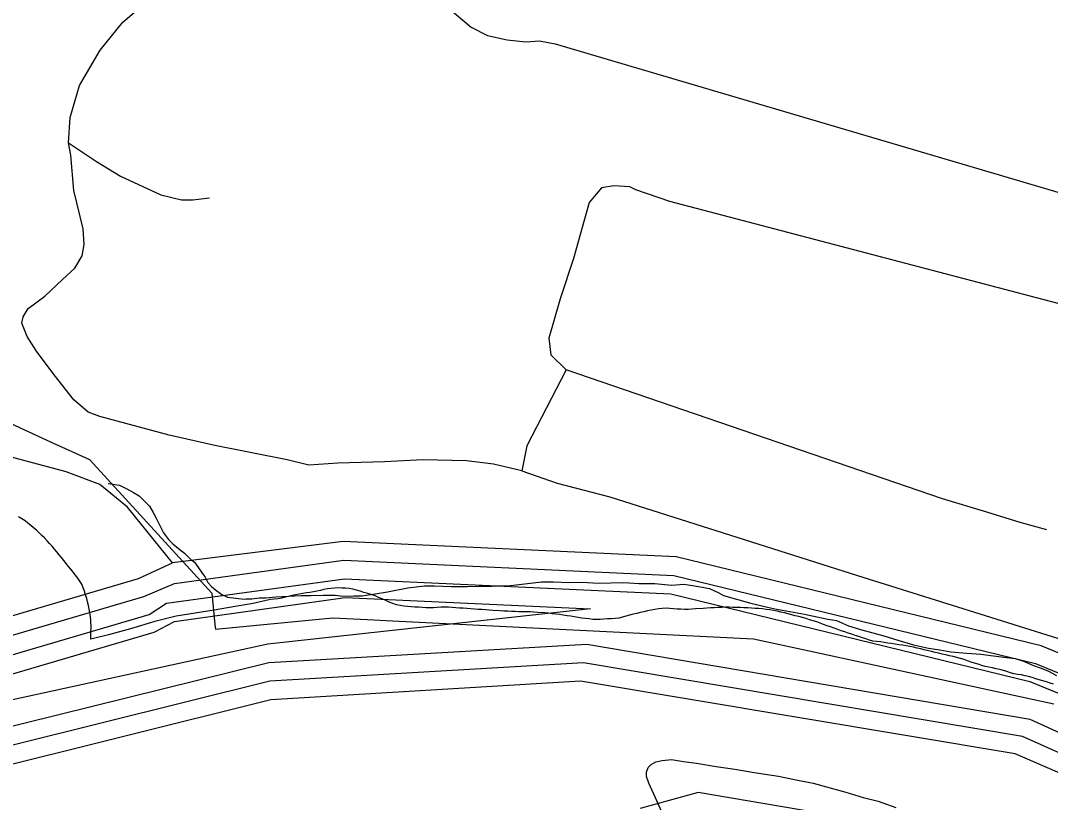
# Model space of a CAD drawing. Extents: x 2260773 to 2342389, y 552869 to 618546.
# Drawn here: x 2299462 to 2301678, y 579090 to 580773 of the extents above; entities that cross this region are included whole.
import ezdxf

# ---------------------------------------------------------------- set-up
doc = ezdxf.new("R2010")
doc.units = 0
for name, color, linetype in [('Exist Boundary Land Use Reservation Military US Department of Defense', 7, 'Continuous'), ('Exist Boundary Political City Limit New', 7, 'Continuous'), ('Exist Hydrographic Buffer Line', 7, 'Continuous'), ('Exist Hydrographic Creek Single Shore', 7, 'Continuous'), ('Exist Hydrographic Lake Shore', 7, 'Continuous'), ('Exist Hydrographic Misc Water Feature', 7, 'Continuous'), ('Exist Hydrographic River Shore', 7, 'Continuous'), ('Exist Road Non-System Type 51', 7, 'Continuous'), ('Map Preparation Boundary City Limit Buffer Line', 7, 'Continuous')]:
    doc.layers.add(name, color=color, linetype=linetype)

msp = doc.modelspace()

# ---------------------------------------------------------------- linework, layer by layer
at = {"layer": 'Exist Boundary Land Use Reservation Military US Department of Defense'}
for p, q in [((2300208.6, 579483.5), (2300262.3, 579480.8)), ((2301158.7, 579416.3), (2301685.2, 579302.1))]:
    msp.add_line(p, q, dxfattribs=at)
for points in [[(2299192.7, 580529.2), (2299345.6, 580223.2), (2299361.9, 579941.9), (2299528.3, 579865.4)], [(2299528.3, 579865.4), (2299610.5, 579827.7), (2299873.3, 579540.2), (2299880.4, 579473.2)], [(2299888.9, 579463.4), (2300134.1, 579487.2), (2300208.6, 579483.5)], [(2300262.3, 579480.8), (2301038.8, 579442.3), (2301158.7, 579416.3)], [(2299880.4, 579473.2), (2299881.5, 579462.7), (2299888.9, 579463.4)]]:
    msp.add_lwpolyline(points, dxfattribs=at)
at = {"layer": 'Exist Boundary Political City Limit New'}
for points in [[(2299612.5, 579490), (2299611.5, 579497.9), (2299610, 579505.8), (2299608.2, 579513.7), (2299606.5, 579521.4), (2299604.5, 579529.2), (2299602.2, 579536.9), (2299600, 579544.8), (2299597, 579552.1), (2299593.8, 579559.4), (2299589.5, 579566.1), (2299585.2, 579572.8), (2299580.5, 579579.2), (2299575.5, 579585.5), (2299570.5, 579591.7), (2299565.2, 579598), (2299560.2, 579604.3), (2299555.5, 579610.6), (2299550.2, 579616.8), (2299545.2, 579623), (2299540, 579629.2), (2299535, 579635.2), (2299529.8, 579641.2), (2299524.5, 579647.3), (2299519.2, 579653.2), (2299513.8, 579659.1), (2299508, 579664.8), (2299502.2, 579670.2), (2299496.2, 579675.7), (2299490.2, 579681), (2299484.2, 579686.1), (2299478, 579691.2), (2299471.8, 579696.2), (2299465, 579700.5), (2299458, 579704.8)], [(2300669.5, 579486.9), (2300661.5, 579488.1), (2300653.5, 579489.3), (2300645.8, 579490.6), (2300637.8, 579491.8), (2300629.8, 579493.1), (2300622, 579494.2), (2300614, 579495.3), (2300606, 579496.2), (2300598.2, 579497.1), (2300590.2, 579497.9), (2300574.2, 579499.1), (2300566.2, 579499.6), (2300558.2, 579500), (2300550.2, 579500.1), (2300542.2, 579500.1), (2300534.2, 579500.3), (2300526.2, 579500.6), (2300518.2, 579500.9), (2300510.2, 579501.3), (2300502.2, 579501.7), (2300494.2, 579502.1), (2300478.2, 579503.1), (2300470.2, 579503.7), (2300462.2, 579504.2), (2300454.2, 579504.9), (2300446.5, 579505.4), (2300414.5, 579507.9), (2300406.5, 579508.4), (2300398.5, 579509.1), (2300390.5, 579509.6), (2300382.5, 579510), (2300374.5, 579510.2), (2300366.5, 579510.1), (2300350.5, 579509.1), (2300342.5, 579508.9), (2300334.5, 579509.1), (2300326.5, 579509.4), (2300318.5, 579509.9), (2300310.5, 579510.4), (2300302.8, 579511.1), (2300294.8, 579511.8), (2300286.8, 579512.7), (2300278.8, 579513.9), (2300271, 579515.6), (2300263.2, 579518.1), (2300255.5, 579521.2), (2300247.8, 579524.5), (2300240, 579527.9), (2300232.5, 579531.3), (2300224.8, 579534.6), (2300216.8, 579537.3), (2300209, 579539.6), (2300201, 579541.9), (2300193, 579544.5), (2300185, 579546.9), (2300177, 579548.8), (2300169, 579550.1), (2300161, 579550.9), (2300153.2, 579551.4), (2300145.2, 579551.6), (2300137.5, 579551.4), (2300129.8, 579550.6), (2300122.2, 579549.4), (2300114.8, 579548), (2300107.2, 579546.4), (2300099.8, 579544.9), (2300092.2, 579543.4), (2300084.8, 579542.1), (2300077, 579540.9), (2300069.2, 579539.7), (2300061.8, 579538.3), (2300054, 579536.8), (2300046.5, 579535.2), (2300038.8, 579533.3), (2300031.2, 579531.5), (2300023.5, 579529.8), (2300015.8, 579528.3), (2300008, 579527.3), (2300000, 579526.4), (2299962.5, 579518.3), (2299923.5, 579511.8), (2299879, 579504.1), (2299796.8, 579491.2), (2299751.2, 579479.5), (2299698.8, 579463.8), (2299651.5, 579450.9), (2299613.5, 579441.6), (2299613.2, 579450), (2299613.5, 579458), (2299614, 579466.1), (2299613.5, 579482.1), (2299612.5, 579490)], [(2301445.2, 579409.1), (2301437.5, 579410.9), (2301429.8, 579412.8), (2301422, 579414.8), (2301406.5, 579418.5), (2301398.8, 579420.3), (2301391, 579422.1), (2301383, 579423.8), (2301375.2, 579425.4), (2301367.2, 579426.8), (2301359.5, 579428.2), (2301351.5, 579429.5), (2301343.8, 579430.8), (2301335.8, 579431.9), (2301327.8, 579433.1), (2301320, 579434.2), (2301312, 579435.4), (2301304, 579436.4), (2301296, 579437.3), (2301288.5, 579439.4), (2301280.8, 579441.8), (2301273.2, 579444.2), (2301265.5, 579446.8), (2301258, 579449.2), (2301250.5, 579451.8), (2301242.8, 579454.4), (2301235.2, 579457), (2301227.8, 579459.6), (2301220.2, 579462.2), (2301212.5, 579465), (2301205, 579467.8), (2301197.5, 579470.4), (2301190, 579473.2), (2301182.5, 579476), (2301175, 579478.6), (2301167.2, 579480.9), (2301159.8, 579483.2), (2301152, 579485.5), (2301144.2, 579487.7), (2301136.5, 579489.8), (2301129, 579491.9), (2301121.2, 579493.9), (2301113.5, 579495.9), (2301105.5, 579497.8), (2301097.8, 579499.6), (2301090, 579501.4), (2301082.2, 579502.9), (2301074.2, 579504.3), (2301066.2, 579505.5), (2301058.5, 579506.4), (2301050.5, 579507.1), (2301042.5, 579507.6), (2301034.5, 579508.1), (2301026.5, 579508.6), (2301018.5, 579508.9), (2301010.5, 579509.3), (2301002.5, 579509.6), (2300994.5, 579509.8), (2300986.5, 579509.9), (2300978.5, 579509.9), (2300970.5, 579509.7), (2300962.5, 579509.4), (2300954.5, 579509), (2300946.5, 579508.6), (2300938.5, 579508.2), (2300930.5, 579507.7), (2300914.5, 579506.4), (2300906.5, 579505.6), (2300898.8, 579505.1), (2300890.8, 579505.2), (2300882.8, 579505.6), (2300874.8, 579506.1), (2300866.8, 579506.7), (2300858.8, 579507.4), (2300850.8, 579507.8), (2300842.8, 579507.6), (2300834.8, 579506.7), (2300826.8, 579505.5), (2300819, 579504.1), (2300811.2, 579502.4), (2300803.2, 579500.5), (2300795.5, 579498.8), (2300787.8, 579496.9), (2300780, 579495.1), (2300772.2, 579493.1), (2300764.5, 579490.6), (2300757, 579488.4), (2300749, 579486.8), (2300741.2, 579485.8), (2300733.2, 579485.2), (2300725.2, 579484.8), (2300717.2, 579484.2), (2300709.2, 579483.6), (2300701.2, 579483.4), (2300693.2, 579483.9), (2300685.2, 579484.8), (2300677.2, 579485.8), (2300669.5, 579486.9)], [(2301684.8, 579344.8), (2301677, 579347), (2301669.2, 579349.3), (2301661.5, 579351.6), (2301654, 579353.9), (2301646.2, 579356.2), (2301638.5, 579358.6), (2301631, 579360.8), (2301623.2, 579362.8), (2301615.5, 579364.6), (2301607.5, 579365.6), (2301599.5, 579366.9), (2301592, 579369.1), (2301584.2, 579371.6), (2301576.8, 579373.9), (2301569, 579375.9), (2301561, 579377.7), (2301553.2, 579379.4), (2301545.5, 579381), (2301537.8, 579382.8), (2301530, 579384.9), (2301522.2, 579387.2), (2301514.8, 579389.6), (2301507, 579392.2), (2301499.5, 579394.8), (2301492, 579397.3), (2301484.2, 579399.7), (2301476.5, 579401.9), (2301468.8, 579403.8), (2301461, 579405.6), (2301453.2, 579407.4), (2301445.2, 579409.1)]]:
    msp.add_lwpolyline(points, dxfattribs=at)
at = {"layer": 'Exist Hydrographic Buffer Line'}
for points in [[(2296612.5, 578178.9), (2297360.9, 578699.9), (2297718.3, 578889), (2298320.5, 579036.3), (2298684.1, 579226.3), (2299727.2, 579533.2), (2299793.1, 579560.9), (2300157.6, 579611.6), (2300867.3, 579578.6), (2301645.5, 579388.8), (2301915.1, 579278), (2302124, 579135.4), (2302277, 578931.1), (2302463.4, 578496.9), (2302527.4, 578430.9), (2302677.5, 578176), (2303727.1, 577108.2), (2303903.9, 576918.9), (2304150.2, 576693.6), (2304426.2, 576456.1), (2304701.8, 576152.7), (2304792.4, 576024), (2304953.6, 575800.4)], [(2296621.9, 578140), (2297381.8, 578665.7), (2297732.7, 578851.4), (2298330, 578997.5), (2298699.3, 579189), (2299738.5, 579494.8), (2299776, 579518.7), (2300159.2, 579571.5), (2300861.5, 579538.8), (2301633.4, 579350.6), (2301895.8, 579242.6), (2302096, 579106.1), (2302242.4, 578911), (2302414.8, 578475.1)], [(2298714.2, 579151.8), (2299749.7, 579456.5), (2299793.2, 579479.6), (2300160.7, 579531.3), (2300688.5, 579506.8), (2299993.8, 579430.6), (2298714.2, 579151.8)], [(2302414.8, 578475.1), (2302210.6, 578878.7), (2302020.3, 579092.6), (2301634, 579268.3), (2300680.3, 579429.8), (2299996.2, 579390.7), (2298712.6, 579072.3), (2298419, 578965.6), (2298286.9, 578918), (2297491.3, 578659.1), (2297164.7, 578438.7)], [(2304581.4, 575980.1), (2304050.1, 576582.4), (2303274.6, 577333.7), (2302654.1, 577998.3), (2302595.7, 578079.2), (2302513.2, 578191.5), (2302174.9, 578860.6), (2301990.8, 579065.7), (2301618, 579231.6), (2300673.5, 579390.2), (2299998.5, 579350.7), (2298722, 579033.5), (2298432.5, 578928), (2298300, 578880.1), (2297503.4, 578621), (2297187.2, 578405.7)]]:
    msp.add_lwpolyline(points, dxfattribs=at)
at = {"layer": 'Exist Hydrographic Creek Single Shore'}
msp.add_lwpolyline([(2299789.1, 579605.8), (2299692.2, 579725.2), (2299633, 579774.2), (2299560.6, 579801.8), (2299429, 579836.5), (2299337.2, 579869.1), (2299327, 579892.6), (2299331, 579954.9), (2299331, 580050.8), (2299307.6, 580281.5), (2299283.1, 580434.7), (2299242.3, 580557.2), (2299211.7, 580615.3), (2299203.5, 580663.3), (2299202.5, 580712.3), (2299195.4, 580778.7)], dxfattribs=at)
at = {"layer": 'Exist Hydrographic Lake Shore'}
msp.add_lwpolyline([(2301427.1, 577625.9), (2301685, 577669.1), (2301867.1, 577765.1), (2302316, 577868.6), (2302305.1, 578068.3), (2302280.1, 578083.7), (2302211, 578274.5), (2301967, 578523.9), (2301816.1, 578655.6), (2301723, 578779.8), (2301580, 578859.4), (2301404.1, 578983.5), (2301245, 579055.8), (2300920, 579111.6), (2300795.1, 579077.1)], dxfattribs=at)
at = {"layer": 'Exist Hydrographic Misc Water Feature'}
for points in [[(2299650.9, 579776.6), (2299674.9, 579773), (2299690.9, 579764.9), (2299705, 579757.1), (2299717.3, 579749.6), (2299729.4, 579737.7), (2299739.3, 579727.7), (2299747.5, 579713.8), (2299754.1, 579701.9), (2299762.1, 579685.7), (2299770, 579669.9), (2299780.1, 579656.2), (2299790.1, 579646.2), (2299802.2, 579636.3), (2299814.5, 579626.7), (2299828.5, 579612.8), (2299836.5, 579606.8), (2299854.9, 579580.8), (2299859, 579574.9), (2299864.8, 579563.2), (2299873.2, 579555), (2299881.4, 579547.3), (2299895.3, 579537.5), (2299907.6, 579531.6), (2299925.5, 579529.7), (2299943.5, 579527.8), (2299947.4, 579528), (2299959.7, 579528.2), (2299975.3, 579530.3), (2299989.5, 579530.6), (2300011, 579532.6), (2300065.5, 579535.4), (2300087.3, 579535.3), (2300113.1, 579535.9), (2300139.1, 579536), (2300155.3, 579534), (2300179.3, 579534.4), (2300197.2, 579534.6), (2300225.1, 579538.9), (2300251.3, 579543.1), (2300295.2, 579551.9), (2300331.3, 579556.2), (2300352.8, 579556.2), (2300388.7, 579554.8), (2300422.7, 579555), (2300448.8, 579555.5), (2300462.9, 579555.4), (2300476.9, 579555.7), (2300488.8, 579556), (2300510.5, 579555.9), (2300583.1, 579564.9), (2300608.5, 579565.1), (2300642.7, 579563.6), (2300670.4, 579563.9), (2300704.5, 579562), (2300760.2, 579563), (2300792.2, 579561), (2300826.5, 579561.5), (2300862.8, 579557.7), (2300890.2, 579560), (2300920.4, 579554.6), (2300944.4, 579550.6), (2300964.5, 579541.1), (2300974.5, 579535.1), (2301030.7, 579519.8), (2301069.1, 579509.9), (2301088.7, 579506.2), (2301109, 579502.3), (2301149, 579495.1), (2301169.1, 579491.2), (2301195.4, 579485.3), (2301217.3, 579481.5), (2301243.3, 579469.9), (2301269.4, 579462.4), (2301295.6, 579454.7), (2301319.8, 579448.7), (2301349.6, 579439.3), (2301383.6, 579429.3), (2301415.6, 579422.1), (2301439.6, 579418.1), (2301463.6, 579414.4), (2301498, 579410.9), (2301527.8, 579409.3), (2301555.6, 579405.5), (2301583.5, 579401.7), (2301602, 579399.7), (2301620, 579394.1), (2301641.8, 579384.4), (2301658, 579378.7), (2301674, 579372.7), (2301690.6, 579362.9)], [(2300841.9, 579069.7), (2300817.2, 579123.7), (2300813.6, 579131.6), (2300809, 579145.6), (2300808.8, 579155.4), (2300812.7, 579165.4), (2300818.9, 579171.7), (2300828.7, 579177.5), (2300842.7, 579179.9), (2300862.8, 579182.2), (2300888.4, 579178.3), (2300916.7, 579174.8), (2300958.7, 579167.3), (2300998.7, 579161.7), (2301040.8, 579154.1), (2301092.6, 579146.7), (2301127.1, 579139.1), (2301167.1, 579131.5), (2301237.4, 579111.9), (2301275.3, 579100.6), (2301307.3, 579092.9), (2301345.5, 579079.4)]]:
    msp.add_lwpolyline(points, dxfattribs=at)
at = {"layer": 'Exist Hydrographic River Shore'}
for points in [[(2304986.2, 575823.8), (2304825.2, 576047), (2304733.1, 576177.8), (2304454.1, 576484.9), (2304177, 576723), (2303933, 576946.2), (2303756.1, 577136), (2302712.1, 578196.3), (2302559, 578455.9), (2302500.1, 578512.6), (2302312.1, 578951.3), (2302152.1, 579164.7), (2301934, 579313.4), (2301658, 579426.9), (2300873, 579618.3), (2300156, 579651.7), (2299789.1, 579605.8)], [(2298668.9, 579263.5), (2299715.9, 579571.6), (2299789.1, 579605.8)], [(2305665.1, 574624), (2305656.1, 574666.2), (2305226.1, 575177.1), (2305007.1, 575440.6), (2304889.2, 575563.9), (2304551, 575953.9), (2304020.2, 576555.9), (2303246.1, 577305.6), (2302623.1, 577972.8), (2302563.1, 578055.8), (2302479, 578170.5), (2302139, 578842.6), (2301961, 579038.8), (2301602, 579194.9), (2300666.9, 579350.8), (2300000.9, 579310.8), (2298731.7, 578994.6), (2298446.2, 578890.4), (2298312.9, 578842.3)]]:
    msp.add_lwpolyline(points, dxfattribs=at)
at = {"layer": 'Exist Road Non-System Type 51'}
for points in [[(2299565.5, 580509.5), (2299568.9, 580564.2), (2299588.9, 580633.3), (2299633.5, 580709.1), (2299682.5, 580769.3), (2299751.6, 580829.5), (2299807.3, 580849.6), (2299985.6, 580883), (2300090.4, 580889.7), (2300188.4, 580885.3), (2300277.6, 580860.7), (2300382.3, 580800.5), (2300431.3, 580758.2), (2300467, 580740.3), (2300509.4, 580731.4), (2300549.5, 580726.9), (2300578.4, 580729.2), (2300612.2, 580722.7), (2302180.3, 580259.9)], [(2300540.6, 579803.8), (2300479.3, 579818.3), (2300421.3, 579824.9), (2300327.7, 579827.2), (2300245.3, 579822.7), (2300145, 579820.5), (2300082.6, 579816), (2300035.8, 579827.2), (2299879.8, 579858.4), (2299781.7, 579880.7), (2299632.4, 579920.8), (2299607.9, 579929.7), (2299576.7, 579956.5), (2299534.3, 580010), (2299496.4, 580061.3), (2299476.4, 580092.5), (2299465.2, 580121.5), (2299467.5, 580134.9), (2299478.6, 580152.7), (2299514.3, 580179.5), (2299552.1, 580215.2), (2299578.9, 580239.7), (2299594.5, 580266.5), (2299598.9, 580291), (2299596.7, 580324.4), (2299576.7, 580406.9), (2299570, 580482.8), (2299565.5, 580509.5)], [(2299565.5, 580509.5), (2299625.7, 580469.4), (2299676.9, 580438.2), (2299763.9, 580398), (2299808.4, 580386.9), (2299833, 580386.9), (2299868.6, 580391.3)], [(2302180.3, 580259.9), (2302114.6, 580053.2), (2300859.3, 580383.5), (2300785.7, 580408.1), (2300773.3, 580414.6), (2300738.9, 580417), (2300712.2, 580412.5), (2300685.4, 580381.3), (2300652, 580260.9), (2300623, 580173.9), (2300598.5, 580089.2), (2300603, 580053.5), (2300635.8, 580021.3)], [(2300635.8, 580021.3), (2300551.7, 579857.3), (2300540.6, 579803.8)], [(2301670.5, 579676.7), (2301612.5, 579692.3), (2301541.2, 579714.6), (2301445.4, 579743.5), (2300635.8, 580021.3)], [(2300540.6, 579803.8), (2300616.3, 579777), (2300730, 579748), (2301262.6, 579578.5), (2301885.6, 579383.4), (2302823.8, 579099)]]:
    msp.add_lwpolyline(points, dxfattribs=at)
at = {"layer": 'Map Preparation Boundary City Limit Buffer Line'}
for points in [[(2299612.5, 579490), (2299611.5, 579497.9), (2299610, 579505.8), (2299608.2, 579513.7), (2299606.5, 579521.4), (2299604.5, 579529.2), (2299602.2, 579536.9), (2299600, 579544.8), (2299597, 579552.1), (2299593.8, 579559.4), (2299589.5, 579566.1), (2299585.2, 579572.8), (2299580.5, 579579.2), (2299575.5, 579585.5), (2299570.5, 579591.7), (2299565.2, 579598), (2299560.2, 579604.3), (2299555.5, 579610.6), (2299550.2, 579616.8), (2299545.2, 579623), (2299540, 579629.2), (2299535, 579635.2), (2299529.8, 579641.2), (2299524.5, 579647.3), (2299519.2, 579653.2), (2299513.8, 579659.1), (2299508, 579664.8), (2299502.2, 579670.2), (2299496.2, 579675.7), (2299490.2, 579681), (2299484.2, 579686.1), (2299478, 579691.2), (2299471.8, 579696.2), (2299465, 579700.5), (2299458, 579704.8)], [(2300669.5, 579486.9), (2300661.5, 579488.1), (2300653.5, 579489.3), (2300645.8, 579490.6), (2300637.8, 579491.8), (2300629.8, 579493.1), (2300622, 579494.2), (2300614, 579495.3), (2300606, 579496.2), (2300598.2, 579497.1), (2300590.2, 579497.9), (2300574.2, 579499.1), (2300566.2, 579499.6), (2300558.2, 579500), (2300550.2, 579500.1), (2300542.2, 579500.1), (2300534.2, 579500.3), (2300526.2, 579500.6), (2300518.2, 579500.9), (2300510.2, 579501.3), (2300502.2, 579501.7), (2300494.2, 579502.1), (2300478.2, 579503.1), (2300470.2, 579503.7), (2300462.2, 579504.2), (2300454.2, 579504.9), (2300446.5, 579505.4), (2300414.5, 579507.9), (2300406.5, 579508.4), (2300398.5, 579509.1), (2300390.5, 579509.6), (2300382.5, 579510), (2300374.5, 579510.2), (2300366.5, 579510.1), (2300350.5, 579509.1), (2300342.5, 579508.9), (2300334.5, 579509.1), (2300326.5, 579509.4), (2300318.5, 579509.9), (2300310.5, 579510.4), (2300302.8, 579511.1), (2300294.8, 579511.8), (2300286.8, 579512.7), (2300278.8, 579513.9), (2300271, 579515.6), (2300263.2, 579518.1), (2300255.5, 579521.2), (2300247.8, 579524.5), (2300240, 579527.9), (2300232.5, 579531.3), (2300224.8, 579534.6), (2300216.8, 579537.3), (2300209, 579539.6), (2300201, 579541.9), (2300193, 579544.5), (2300185, 579546.9), (2300177, 579548.8), (2300169, 579550.1), (2300161, 579550.9), (2300153.2, 579551.4), (2300145.2, 579551.6), (2300137.5, 579551.4), (2300129.8, 579550.6), (2300122.2, 579549.4), (2300114.8, 579548), (2300107.2, 579546.4), (2300099.8, 579544.9), (2300092.2, 579543.4), (2300084.8, 579542.1), (2300077, 579540.9), (2300069.2, 579539.7), (2300061.8, 579538.3), (2300054, 579536.8), (2300046.5, 579535.2), (2300038.8, 579533.3), (2300031.2, 579531.5), (2300023.5, 579529.8), (2300015.8, 579528.3), (2300008, 579527.3), (2300000, 579526.4), (2299962.5, 579518.3), (2299923.5, 579511.8), (2299879, 579504.1), (2299796.8, 579491.2), (2299751.2, 579479.5), (2299698.8, 579463.8), (2299651.5, 579450.9), (2299613.5, 579441.6), (2299613.2, 579450), (2299613.5, 579458), (2299614, 579466.1), (2299613.5, 579482.1), (2299612.5, 579490)], [(2301445.2, 579409.1), (2301437.5, 579410.9), (2301429.8, 579412.8), (2301422, 579414.8), (2301406.5, 579418.5), (2301398.8, 579420.3), (2301391, 579422.1), (2301383, 579423.8), (2301375.2, 579425.4), (2301367.2, 579426.8), (2301359.5, 579428.2), (2301351.5, 579429.5), (2301343.8, 579430.8), (2301335.8, 579431.9), (2301327.8, 579433.1), (2301320, 579434.2), (2301312, 579435.4), (2301304, 579436.4), (2301296, 579437.3), (2301288.5, 579439.4), (2301280.8, 579441.8), (2301273.2, 579444.2), (2301265.5, 579446.8), (2301258, 579449.2), (2301250.5, 579451.8), (2301242.8, 579454.4), (2301235.2, 579457), (2301227.8, 579459.6), (2301220.2, 579462.2), (2301212.5, 579465), (2301205, 579467.8), (2301197.5, 579470.4), (2301190, 579473.2), (2301182.5, 579476), (2301175, 579478.6), (2301167.2, 579480.9), (2301159.8, 579483.2), (2301152, 579485.5), (2301144.2, 579487.7), (2301136.5, 579489.8), (2301129, 579491.9), (2301121.2, 579493.9), (2301113.5, 579495.9), (2301105.5, 579497.8), (2301097.8, 579499.6), (2301090, 579501.4), (2301082.2, 579502.9), (2301074.2, 579504.3), (2301066.2, 579505.5), (2301058.5, 579506.4), (2301050.5, 579507.1), (2301042.5, 579507.6), (2301034.5, 579508.1), (2301026.5, 579508.6), (2301018.5, 579508.9), (2301010.5, 579509.3), (2301002.5, 579509.6), (2300994.5, 579509.8), (2300986.5, 579509.9), (2300978.5, 579509.9), (2300970.5, 579509.7), (2300962.5, 579509.4), (2300954.5, 579509), (2300946.5, 579508.6), (2300938.5, 579508.2), (2300930.5, 579507.7), (2300914.5, 579506.4), (2300906.5, 579505.6), (2300898.8, 579505.1), (2300890.8, 579505.2), (2300882.8, 579505.6), (2300874.8, 579506.1), (2300866.8, 579506.7), (2300858.8, 579507.4), (2300850.8, 579507.8), (2300842.8, 579507.6), (2300834.8, 579506.7), (2300826.8, 579505.5), (2300819, 579504.1), (2300811.2, 579502.4), (2300803.2, 579500.5), (2300795.5, 579498.8), (2300787.8, 579496.9), (2300780, 579495.1), (2300772.2, 579493.1), (2300764.5, 579490.6), (2300757, 579488.4), (2300749, 579486.8), (2300741.2, 579485.8), (2300733.2, 579485.2), (2300725.2, 579484.8), (2300717.2, 579484.2), (2300709.2, 579483.6), (2300701.2, 579483.4), (2300693.2, 579483.9), (2300685.2, 579484.8), (2300677.2, 579485.8), (2300669.5, 579486.9)], [(2301684.8, 579344.8), (2301677, 579347), (2301669.2, 579349.3), (2301661.5, 579351.6), (2301654, 579353.9), (2301646.2, 579356.2), (2301638.5, 579358.6), (2301631, 579360.8), (2301623.2, 579362.8), (2301615.5, 579364.6), (2301607.5, 579365.6), (2301599.5, 579366.9), (2301592, 579369.1), (2301584.2, 579371.6), (2301576.8, 579373.9), (2301569, 579375.9), (2301561, 579377.7), (2301553.2, 579379.4), (2301545.5, 579381), (2301537.8, 579382.8), (2301530, 579384.9), (2301522.2, 579387.2), (2301514.8, 579389.6), (2301507, 579392.2), (2301499.5, 579394.8), (2301492, 579397.3), (2301484.2, 579399.7), (2301476.5, 579401.9), (2301468.8, 579403.8), (2301461, 579405.6), (2301453.2, 579407.4), (2301445.2, 579409.1)]]:
    msp.add_lwpolyline(points, dxfattribs=at)

doc.saveas('drawing.dxf')
